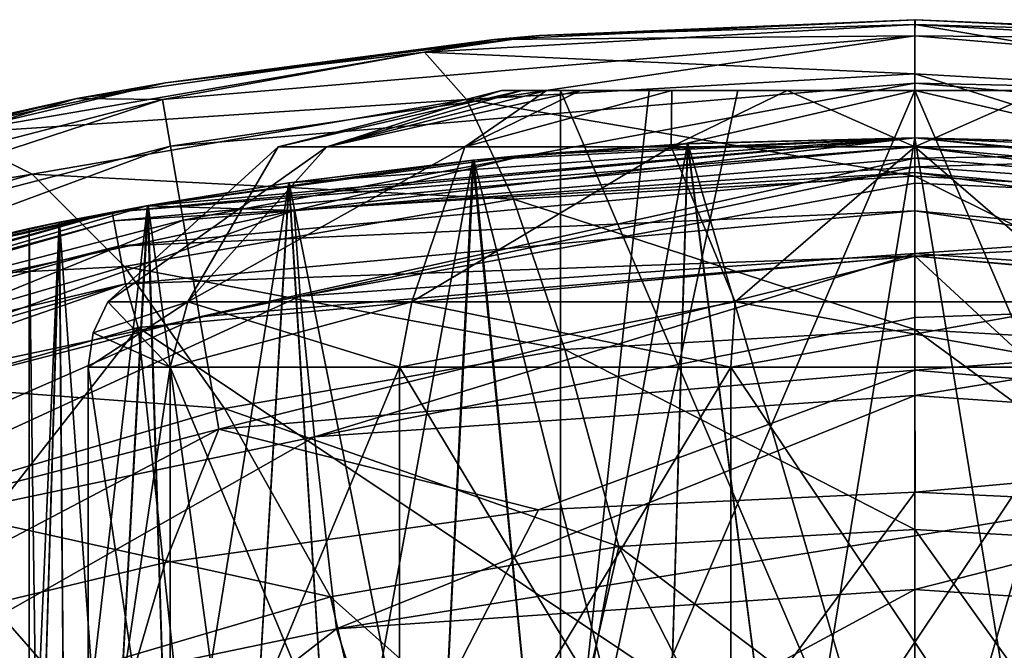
# Model space of a CAD drawing. Header units: metres. Extents: x -90 to 90, y -173 to 74.
# Tile 463 of 564: x -3.79 to 0.38, y 22.33 to 25. Entities that reach past the tile are written whole.
import ezdxf

# ---------------------------------------------------------------- set-up
doc = ezdxf.new("R2010")
doc.units = ezdxf.units.M
doc.layers.add('solid_509418', color=7, linetype='CONTINUOUS')
doc.layers.add('solid_509418_01', color=7, linetype='CONTINUOUS')

msp = doc.modelspace()

# ---------------------------------------------------------------- linework, layer by layer
at = {"layer": 'solid_509418'}
for points in [[(-2.076547, 24.862389, 1.089239), (0.000009, 24.980179, 0.980747), (-1.589494, 24.933397, 0.379828)], [(0.000006, 24.770573, 2.481208), (0.000009, 24.980179, 0.980747), (-2.076547, 24.862389, 1.089239)], [(-1.781885, 24.91626, -20.5), (-1.589494, 24.933397, 0.379828), (-0.000023, 25, 0.351444)], [(0.001197, 25, -20.5), (-1.781885, 24.91626, -20.5), (-0.000023, 25, 0.351444)], [(0.000009, 24.980179, 0.980747), (-0.000023, 25, 0.351444), (-1.589494, 24.933397, 0.379828)], [(0.000009, 24.980179, 0.980747), (1.589436, 24.933401, 0.37983), (-0.000023, 25, 0.351444)], [(0, 24.931852, -21.017637), (-3.185457, 24.661936, -21.017637), (-1.781885, 24.91626, -20.5)], [(-1.781885, 24.91626, -20.5), (-3.17365, 24.73307, 0.465214), (-1.589494, 24.933397, 0.379828)], [(-2.076547, 24.862389, 1.089239), (-1.589494, 24.933397, 0.379828), (-3.17365, 24.73307, 0.465214)], [(-1.781885, 24.91626, -20.5), (-3.548016, 24.665787, -20.5), (-3.17365, 24.73307, 0.465214)], [(-3.185457, 24.661936, -21.017637), (-3.548016, 24.665787, -20.5), (-1.781885, 24.91626, -20.5)], [(-4.084747, 24.518118, 1.406352), (-2.076547, 24.862389, 1.089239), (-3.17365, 24.73307, 0.465214)], [(-1.899085, 24.662498, 2.581111), (-2.076547, 24.862389, 1.089239), (-4.084747, 24.518118, 1.406352)], [(-1.899085, 24.662498, 2.581111), (0.000006, 24.770573, 2.481208), (-2.076547, 24.862389, 1.089239)], [(0.000004, 24.336702, 3.932785), (0.000006, 24.770573, 2.481208), (-1.899085, 24.662498, 2.581111)], [(-3.548016, 24.665787, -20.5), (-4.740999, 24.398993, 0.607499), (-3.17365, 24.73307, 0.465214)], [(-4.084747, 24.518118, 1.406352), (-3.17365, 24.73307, 0.465214), (-4.740999, 24.398993, 0.607499)], [(-1.75, 24.700001, -30.35), (-2.695758, 24.462255, -30.35), (-2.490556, 24.462255, -29.318378)], [(-1.664288, 24.700001, -30.890917), (-2.695758, 24.462255, -30.35), (-1.75, 24.700001, -30.35)], [(-2.490556, 24.462255, -31.381622), (-2.695758, 24.462255, -30.35), (-1.664288, 24.700001, -30.890917)], [(-1.559178, 24.700001, -29.555412), (-2.490556, 24.462255, -29.318378), (-1.906189, 24.462255, -28.443811)], [(-1.664288, 24.700001, -29.809084), (-1.75, 24.700001, -30.35), (-2.490556, 24.462255, -29.318378)], [(-1.559178, 24.700001, -29.555412), (-1.664288, 24.700001, -29.809084), (-2.490556, 24.462255, -29.318378)], [(-2.490556, 24.462255, -31.381622), (-1.664288, 24.700001, -30.890917), (-1.559178, 24.700001, -31.144588)], [(-2.490556, 24.462255, -31.381622), (-1.559178, 24.700001, -31.144588), (-1.415708, 24.700001, -31.378664)], [(-2.490556, 24.462255, -31.381622), (-1.415708, 24.700001, -31.378664), (-1.906189, 24.462255, -32.256187)], [(-1.028664, 24.700001, -28.934292), (-1.906189, 24.462255, -28.443811), (-1.031622, 24.462255, -27.859444)], [(-1.415708, 24.700001, -29.321337), (-1.559178, 24.700001, -29.555412), (-1.906189, 24.462255, -28.443811)], [(-1.028664, 24.700001, -28.934292), (-1.415708, 24.700001, -29.321337), (-1.906189, 24.462255, -28.443811)], [(-1.906189, 24.462255, -32.256187), (-1.415708, 24.700001, -31.378664), (-1.028664, 24.700001, -31.765707)], [(-1.906189, 24.462255, -32.256187), (-1.028664, 24.700001, -31.765707), (-1.031622, 24.462255, -32.840557)], [(-1.5, 24.700001, -30.35), (-1.75, 24.700001, -30.35), (-1.664288, 24.700001, -29.809084)], [(-1.5, 24.700001, -31.216026), (-1.664288, 24.700001, -30.890917), (-1.75, 24.700001, -30.35)], [(-1.5, 24.700001, -30.35), (-1.5, 24.700001, -31.216026), (-1.75, 24.700001, -30.35)], [(-1.5, 24.700001, -29.916986), (-1.664288, 24.700001, -29.809084), (-1.559178, 24.700001, -29.555412)], [(-1.5, 24.700001, -29.916986), (-1.5, 24.700001, -30.35), (-1.664288, 24.700001, -29.809084)], [(-1.5, 24.700001, -31.216026), (-1.559178, 24.700001, -31.144588), (-1.664288, 24.700001, -30.890917)], [(-1.5, 24.700001, -29.483974), (-1.559178, 24.700001, -29.555412), (-1.415708, 24.700001, -29.321337)], [(-1.5, 24.700001, -29.483974), (-1.5, 24.700001, -29.916986), (-1.559178, 24.700001, -29.555412)], [(-1.5, 24.700001, -31.216026), (-1.415708, 24.700001, -31.378664), (-1.559178, 24.700001, -31.144588)], [(-1.5, 24.700001, -29.483974), (-1.415708, 24.700001, -29.321337), (-1.028664, 24.700001, -28.934292)], [(-1.5, 24.700001, -29.483974), (-1.028664, 24.700001, -28.934292), (-0.540917, 24.700001, -28.685713)], [(0, 24.700001, -28.617949), (-1.5, 24.700001, -29.483974), (-0.540917, 24.700001, -28.685713)], [(-1.5, 24.700001, -31.216026), (-1.125, 24.700001, -31.432531), (-1.415708, 24.700001, -31.378664)], [(-1.5, 21.200001, -31.216026), (0, 24.700001, -32.08205), (-0.75, 24.700001, -31.649038)], [(0, 21.200001, -32.08205), (0, 24.700001, -32.08205), (-1.5, 21.200001, -31.216026)], [(-1.5, 21.200001, -31.216026), (-0.75, 24.700001, -31.649038), (-1.125, 24.700001, -31.432531)], [(-1.5, 21.200001, -31.216026), (-1.125, 24.700001, -31.432531), (-1.5, 24.700001, -31.216026)], [(-1.5, 21.200001, -29.483974), (-1.5, 24.700001, -31.216026), (-1.5, 24.700001, -30.35)], [(-1.5, 21.200001, -31.216026), (-1.5, 24.700001, -31.216026), (-1.5, 21.200001, -29.483974)], [(-1.5, 21.200001, -29.483974), (-1.5, 24.700001, -30.35), (-1.5, 24.700001, -29.916986)], [(-1.5, 21.200001, -29.483974), (-1.5, 24.700001, -29.916986), (-1.5, 24.700001, -29.483974)], [(-0.75, 24.700001, -31.649038), (-1.028664, 24.700001, -31.765707), (-1.415708, 24.700001, -31.378664)], [(-1.125, 24.700001, -31.432531), (-0.75, 24.700001, -31.649038), (-1.415708, 24.700001, -31.378664)], [(-0.540917, 24.700001, -28.685713), (-1.031622, 24.462255, -27.859444), (0, 24.462255, -27.654242)], [(-0.540917, 24.700001, -28.685713), (-1.028664, 24.700001, -28.934292), (-1.031622, 24.462255, -27.859444)], [(-1.031622, 24.462255, -32.840557), (-1.028664, 24.700001, -31.765707), (-0.540917, 24.700001, -32.01429)], [(0, 24.700001, -32.08205), (-0.540917, 24.700001, -32.01429), (-1.028664, 24.700001, -31.765707)], [(-0.75, 24.700001, -31.649038), (0, 24.700001, -32.08205), (-1.028664, 24.700001, -31.765707)], [(0, 24.700001, -28.6), (-0.540917, 24.700001, -28.685713), (0, 24.462255, -27.654242)], [(0, 24.700001, -32.08205), (0, 24.700001, -32.099998), (-0.540917, 24.700001, -32.01429)], [(-6.280082, 23.859888, -21.017637), (-5.282728, 24.25083, -20.5), (-3.548016, 24.665787, -20.5)], [(-3.185457, 24.661936, -21.017637), (-6.280082, 23.859888, -21.017637), (-3.548016, 24.665787, -20.5)], [(-6.213717, 23.671152, -21.500454), (-6.280082, 23.859888, -21.017637), (-3.185457, 24.661936, -21.017637)], [(-3.151794, 24.464725, -21.500454), (-6.213717, 23.671152, -21.500454), (-3.185457, 24.661936, -21.017637)], [(-3.548016, 24.665787, -20.5), (-5.282728, 24.25083, -20.5), (-4.740999, 24.398993, 0.607499)], [(-3.737275, 24.346363, 2.873358), (-1.899085, 24.662498, 2.581111), (-4.084747, 24.518118, 1.406352)], [(-1.699523, 24.239628, 4.022808), (-1.899085, 24.662498, 2.581111), (-3.737275, 24.346363, 2.873358)], [(-1.699523, 24.239628, 4.022808), (0.000004, 24.336702, 3.932785), (-1.899085, 24.662498, 2.581111)], [(-3.737275, 24.346363, 2.873358), (-4.084747, 24.518118, 1.406352), (-5.968426, 23.971767, 1.909537)], [(0, 24.461939, -23.458658), (0, 24.5, -23.65), (-3.399371, 24.185001, -23.65)], [(-1.556382, 21.200001, -26.93903), (-1.871191, 24.405125, -27.100208), (-0.962445, 24.474947, -26.725611)], [(-1.867446, 24.405506, -33.601944), (-0.960624, 24.475042, -33.974873), (-1.639271, 24.427229, -49.145638)], [(-1.058154, 21.200001, -33.947575), (-0.960624, 24.475042, -33.974873), (-1.867446, 24.405506, -33.601944)], [(0, 24.5, -34.099998), (0, 24.5, -49.150002), (-1.639271, 24.427229, -49.145638)], [(-0.960624, 24.475042, -33.974873), (0, 24.5, -34.099998), (-1.639271, 24.427229, -49.145638)], [(-1.058154, 21.200001, -26.752426), (-1.556382, 21.200001, -26.93903), (-0.962445, 24.474947, -26.725611)], [(-1.058154, 21.200001, -33.947575), (-0.540795, 21.200001, -34.059853), (-0.960624, 24.475042, -33.974873)], [(-0.540795, 21.200001, -26.640148), (-1.058154, 21.200001, -26.752426), (-0.962445, 24.474947, -26.725611)], [(0, 21.200001, -34.099998), (0, 24.5, -34.099998), (-0.960624, 24.475042, -33.974873)], [(-0.540795, 21.200001, -34.059853), (0, 21.200001, -34.099998), (-0.960624, 24.475042, -33.974873)], [(3.392373, 24.147591, -23.458658), (0, 24.5, -23.65), (0, 24.461939, -23.458658)], [(-6.108125, 23.370861, -21.914953), (-6.213717, 23.671152, -21.500454), (-3.151794, 24.464725, -21.500454)], [(-3.098235, 24.150948, -21.914953), (-6.108125, 23.370861, -21.914953), (-3.151794, 24.464725, -21.500454)], [(-2.695758, 24.462255, -30.35), (-3.416667, 23.805542, -30.35), (-3.07831, 23.805542, -28.867563)], [(-2.490556, 24.462255, -31.381622), (-3.416667, 23.805542, -30.35), (-2.695758, 24.462255, -30.35)], [(-2.490556, 24.462255, -31.381622), (-3.07831, 23.805542, -31.832436), (-3.416667, 23.805542, -30.35)], [(-3.392373, 24.147591, -23.458658), (0, 24.461939, -23.458658), (-3.399371, 24.185001, -23.65)], [(-3.392373, 24.147591, -23.458658), (0, 24.353415, -23.296309), (0, 24.461939, -23.458658)], [(-1.906189, 24.462255, -28.443811), (-3.07831, 23.805542, -28.867563), (-2.130257, 23.805542, -27.678743)], [(-2.490556, 24.462255, -29.318378), (-2.695758, 24.462255, -30.35), (-3.07831, 23.805542, -28.867563)], [(-1.906189, 24.462255, -28.443811), (-2.490556, 24.462255, -29.318378), (-3.07831, 23.805542, -28.867563)], [(-1.906189, 24.462255, -32.256187), (-2.130257, 23.805542, -33.021259), (-3.07831, 23.805542, -31.832436)], [(-2.490556, 24.462255, -31.381622), (-1.906189, 24.462255, -32.256187), (-3.07831, 23.805542, -31.832436)], [(-1.031622, 24.462255, -27.859444), (-2.130257, 23.805542, -27.678743), (-0.76028, 23.805542, -27.018997)], [(-1.031622, 24.462255, -27.859444), (-1.906189, 24.462255, -28.443811), (-2.130257, 23.805542, -27.678743)], [(-1.031622, 24.462255, -32.840557), (-0.76028, 23.805542, -33.681004), (-2.130257, 23.805542, -33.021259)], [(-1.906189, 24.462255, -32.256187), (-1.031622, 24.462255, -32.840557), (-2.130257, 23.805542, -33.021259)], [(0, 24.462255, -27.654242), (-1.031622, 24.462255, -27.859444), (-0.76028, 23.805542, -27.018997)], [(-1.031622, 24.462255, -32.840557), (0, 24.462255, -33.045757), (-0.76028, 23.805542, -33.681004)], [(0, 24.462255, -33.045757), (0.76028, 23.805542, -33.681004), (-0.76028, 23.805542, -33.681004)], [(-1.867446, 24.405506, -33.601944), (-1.639271, 24.427229, -49.145638), (-3.251666, 24.211992, -49.134048)], [(-2.628632, 24.191696, -50.679714), (-3.251666, 24.211992, -49.134048), (-1.639271, 24.427229, -49.145638)], [(-2.649227, 24.30933, -33.00407), (-1.867446, 24.405506, -33.601944), (-3.251666, 24.211992, -49.134048)], [(-2.454049, 21.200001, -27.51519), (-2.651306, 24.309031, -27.698006), (-1.871191, 24.405125, -27.100208)], [(-2.02879, 21.200001, -33.503452), (-1.867446, 24.405506, -33.601944), (-2.649227, 24.30933, -33.00407)], [(-2.02879, 21.200001, -27.196547), (-2.454049, 21.200001, -27.51519), (-1.871191, 24.405125, -27.100208)], [(-2.02879, 21.200001, -33.503452), (-1.556382, 21.200001, -33.760971), (-1.867446, 24.405506, -33.601944)], [(-1.556382, 21.200001, -26.93903), (-2.02879, 21.200001, -27.196547), (-1.871191, 24.405125, -27.100208)], [(-1.556382, 21.200001, -33.760971), (-1.058154, 21.200001, -33.947575), (-1.867446, 24.405506, -33.601944)], [(-3.392373, 24.147591, -23.458658), (-3.372431, 24.040913, -23.296309), (0, 24.353415, -23.296309)], [(-3.372431, 24.040913, -23.296309), (0, 24.190979, -23.18791), (0, 24.353415, -23.296309)], [(-5.464704, 23.843719, 3.337984), (-3.737275, 24.346363, 2.873358), (-5.968426, 23.971767, 1.909537)], [(-3.346915, 23.955278, 4.286513), (-3.737275, 24.346363, 2.873358), (-5.464704, 23.843719, 3.337984)], [(-3.346915, 23.955278, 4.286513), (-1.699523, 24.239628, 4.022808), (-3.737275, 24.346363, 2.873358)], [(-3.246378, 24.212936, -32.227108), (-2.649227, 24.30933, -33.00407), (-3.251666, 24.211992, -49.134048)], [(-3.153453, 21.200001, -28.321211), (-3.248942, 24.212479, -28.477335), (-2.651306, 24.309031, -27.698006)], [(-2.834809, 21.200001, -32.80405), (-2.649227, 24.30933, -33.00407), (-3.246378, 24.212936, -32.227108)], [(-2.834809, 21.200001, -27.89595), (-3.153453, 21.200001, -28.321211), (-2.651306, 24.309031, -27.698006)], [(-2.834809, 21.200001, -32.80405), (-2.454049, 21.200001, -33.184811), (-2.649227, 24.30933, -33.00407)], [(-2.454049, 21.200001, -27.51519), (-2.834809, 21.200001, -27.89595), (-2.651306, 24.309031, -27.698006)], [(-2.454049, 21.200001, -33.184811), (-2.02879, 21.200001, -33.503452), (-2.649227, 24.30933, -33.00407)], [(0, 24.307852, -51.100903), (0, 24.01008, -52.241665), (-2.602969, 23.828588, -52.207703)], [(0.000004, 23.688522, 5.302158), (0.000004, 24.336702, 3.932785), (-1.699523, 24.239628, 4.022808)], [(-1.482443, 23.603481, 5.381236), (-1.699523, 24.239628, 4.022808), (-3.346915, 23.955278, 4.286513)], [(-1.482443, 23.603481, 5.381236), (0.000004, 23.688522, 5.302158), (-1.699523, 24.239628, 4.022808)], [(-6.348756, 23.376516, -49.089199), (-6.68298, 23.250732, -23.65), (-3.399371, 24.185001, -23.65)], [(-3.392373, 24.147591, -23.458658), (-3.399371, 24.185001, -23.65), (-6.68298, 23.250732, -23.65)], [(-4.82163, 23.860624, -49.11491), (-6.348756, 23.376516, -49.089199), (-3.399371, 24.185001, -23.65)], [(-5.204254, 23.639742, -50.578537), (-4.82163, 23.860624, -49.11491), (-3.251666, 24.211992, -49.134048)], [(-2.628632, 24.191696, -50.679714), (-5.204254, 23.639742, -50.578537), (-3.251666, 24.211992, -49.134048)], [(-5.153508, 23.287643, -52.108471), (-5.204254, 23.639742, -50.578537), (-2.628632, 24.191696, -50.679714)], [(-2.602969, 23.828588, -52.207703), (-5.153508, 23.287643, -52.108471), (-2.628632, 24.191696, -50.679714)], [(-3.622024, 24.141966, -31.32131), (-3.251666, 24.211992, -49.134048), (-4.82163, 23.860624, -49.11491)], [(-3.749999, 24.115946, -30.352491), (-4.82163, 23.860624, -49.11491), (-3.399371, 24.185001, -23.65)], [(-3.622789, 24.141813, -29.381546), (-3.749999, 24.115946, -30.352491), (-3.399371, 24.185001, -23.65)], [(-3.248942, 24.212479, -28.477335), (-3.622789, 24.141813, -29.381546), (-3.399371, 24.185001, -23.65)], [(-3.597641, 21.200001, -29.292273), (-3.622789, 24.141813, -29.381546), (-3.248942, 24.212479, -28.477335)], [(-3.622024, 24.141966, -31.32131), (-3.246378, 24.212936, -32.227108), (-3.251666, 24.211992, -49.134048)], [(-3.410971, 21.200001, -31.906382), (-3.246378, 24.212936, -32.227108), (-3.622024, 24.141966, -31.32131)], [(-3.410971, 21.200001, -28.793617), (-3.597641, 21.200001, -29.292273), (-3.248942, 24.212479, -28.477335)], [(-3.410971, 21.200001, -31.906382), (-3.153453, 21.200001, -32.378792), (-3.246378, 24.212936, -32.227108)], [(-3.153453, 21.200001, -28.321211), (-3.410971, 21.200001, -28.793617), (-3.248942, 24.212479, -28.477335)], [(-3.372431, 24.040913, -23.296309), (-3.342584, 23.881243, -23.18791), (0, 24.190979, -23.18791)], [(-3.342584, 23.881243, -23.18791), (0, 24, -23.15), (0, 24.190979, -23.18791)], [(-3.153453, 21.200001, -32.378792), (-2.834809, 21.200001, -32.80405), (-3.246378, 24.212936, -32.227108)], [(-3.392373, 24.147591, -23.458658), (-6.68298, 23.250732, -23.65), (-6.669222, 23.215246, -23.458658)], [(-3.392373, 24.147591, -23.458658), (-6.669222, 23.215246, -23.458658), (-3.372431, 24.040913, -23.296309)], [(-5.970516, 22.979515, -22.232836), (-6.108125, 23.370861, -21.914953), (-3.098235, 24.150948, -21.914953)], [(-3.028435, 23.742029, -22.232836), (-5.970516, 22.979515, -22.232836), (-3.098235, 24.150948, -21.914953)], [(-3.749999, 24.115946, -30.352491), (-3.622024, 24.141966, -31.32131), (-4.82163, 23.860624, -49.11491)], [(-3.75, 21.200001, -30.35), (-3.749999, 24.115946, -30.352491), (-3.622789, 24.141813, -29.381546)], [(-3.711066, 21.200001, -29.816875), (-3.75, 21.200001, -30.35), (-3.622789, 24.141813, -29.381546)], [(-3.711066, 21.200001, -30.883125), (-3.622024, 24.141966, -31.32131), (-3.749999, 24.115946, -30.352491)], [(-3.711066, 21.200001, -30.883125), (-3.597641, 21.200001, -31.407728), (-3.622024, 24.141966, -31.32131)], [(-3.597641, 21.200001, -29.292273), (-3.711066, 21.200001, -29.816875), (-3.622789, 24.141813, -29.381546)], [(-3.597641, 21.200001, -31.407728), (-3.410971, 21.200001, -31.906382), (-3.622024, 24.141966, -31.32131)], [(-3.75, 21.200001, -30.35), (-3.711066, 21.200001, -30.883125), (-3.749999, 24.115946, -30.352491)], [(-6.669222, 23.215246, -23.458658), (-6.630018, 23.11405, -23.296309), (-3.372431, 24.040913, -23.296309)], [(-3.372431, 24.040913, -23.296309), (-6.630018, 23.11405, -23.296309), (-3.342584, 23.881243, -23.18791)], [(0, 21.5, -23.15), (0, 24, -23.15), (-3.288023, 23.697144, -23.15)], [(-4.899414, 23.501869, 4.706989), (-3.346915, 23.955278, 4.286513), (-5.464704, 23.843719, 3.337984)], [(-2.922626, 23.353834, 5.613384), (-3.346915, 23.955278, 4.286513), (-4.899414, 23.501869, 4.706989)], [(-2.922626, 23.353834, 5.613384), (-1.482443, 23.603481, 5.381236), (-3.346915, 23.955278, 4.286513)], [(-6.630018, 23.11405, -23.296309), (-6.57134, 22.962584, -23.18791), (-3.342584, 23.881243, -23.18791)], [(-3.342584, 23.881243, -23.18791), (-6.57134, 22.962584, -23.18791), (-6.487871, 22.790102, -23.15)], [(-3.342584, 23.881243, -23.18791), (-6.487871, 22.790102, -23.15), (-3.288023, 23.697144, -23.15)], [(-5.034431, 22.710316, -53.564411), (-5.153508, 23.287643, -52.108471), (-2.602969, 23.828588, -52.207703)], [(-2.54278, 23.233208, -53.659992), (-5.034431, 22.710316, -53.564411), (-2.602969, 23.828588, -52.207703)], [(-3.07831, 23.805542, -31.832436), (-3.5, 23.529156, -30.35), (-3.478714, 23.673494, -30.35)], [(-3.07831, 23.805542, -31.832436), (-3.153391, 23.529156, -31.868593), (-3.5, 23.529156, -30.35)], [(-3.416667, 23.805542, -30.35), (-3.478714, 23.673494, -30.35), (-3.153391, 23.529156, -28.831408)], [(-3.07831, 23.805542, -31.832436), (-3.478714, 23.673494, -30.35), (-3.416667, 23.805542, -30.35)], [(-3.07831, 23.805542, -28.867563), (-3.416667, 23.805542, -30.35), (-3.153391, 23.529156, -28.831408)], [(-3.07831, 23.805542, -28.867563), (-3.153391, 23.529156, -28.831408), (-2.182214, 23.529156, -27.61359)], [(-2.130257, 23.805542, -33.021259), (-2.182214, 23.529156, -33.086411), (-3.153391, 23.529156, -31.868593)], [(-3.07831, 23.805542, -31.832436), (-2.130257, 23.805542, -33.021259), (-3.153391, 23.529156, -31.868593)], [(-2.130257, 23.805542, -27.678743), (-3.07831, 23.805542, -28.867563), (-2.182214, 23.529156, -27.61359)], [(-2.130257, 23.805542, -27.678743), (-2.182214, 23.529156, -27.61359), (-0.778823, 23.529156, -26.937752)], [(-0.76028, 23.805542, -33.681004), (-0.778823, 23.529156, -33.762249), (-2.182214, 23.529156, -33.086411)], [(-2.130257, 23.805542, -33.021259), (-0.76028, 23.805542, -33.681004), (-2.182214, 23.529156, -33.086411)], [(-0.76028, 23.805542, -27.018997), (-2.130257, 23.805542, -27.678743), (-0.778823, 23.529156, -26.937752)], [(0.76028, 23.805542, -33.681004), (0.778823, 23.529156, -33.762249), (-0.778823, 23.529156, -33.762249)], [(-0.76028, 23.805542, -33.681004), (0.76028, 23.805542, -33.681004), (-0.778823, 23.529156, -33.762249)], [(-5.810286, 22.523842, -22.432392), (-5.970516, 22.979515, -22.232836), (-3.028435, 23.742029, -22.232836)], [(-2.947161, 23.265892, -22.432392), (-5.810286, 22.523842, -22.432392), (-3.028435, 23.742029, -22.232836)], [(0, 23.738794, -52.976837), (0, 23.408638, -53.692703), (-2.54278, 23.233208, -53.659992)], [(-5.931593, 20.320133, -23.15), (-3.288023, 23.697144, -23.15), (-6.487871, 22.790102, -23.15)], [(-5.931593, 20.320133, -23.15), (-3.0239, 21.202171, -23.15), (-3.288023, 23.697144, -23.15)], [(-3.0239, 21.202171, -23.15), (0, 21.5, -23.15), (-3.288023, 23.697144, -23.15)], [(0.000005, 22.840916, 6.557897), (0.000004, 23.688522, 5.302158), (-1.482443, 23.603481, 5.381236)], [(-3.478714, 23.673494, -30.35), (-3.5, 23.529156, -30.35), (-3.153391, 23.529156, -28.831408)], [(-1.252826, 22.768663, 6.625216), (-1.482443, 23.603481, 5.381236), (-2.922626, 23.353834, 5.613384)], [(-1.252826, 22.768663, 6.625216), (0.000005, 22.840916, 6.557897), (-1.482443, 23.603481, 5.381236)], [(-3.153391, 23.529156, -31.868593), (-3.153391, 21.200001, -31.868593), (-3.5, 21.200001, -30.35)], [(-3.5, 23.529156, -30.35), (-3.5, 21.200001, -30.35), (-3.153391, 21.200001, -28.831408)], [(-3.153391, 23.529156, -31.868593), (-3.5, 21.200001, -30.35), (-3.5, 23.529156, -30.35)], [(-3.153391, 23.529156, -28.831408), (-3.5, 23.529156, -30.35), (-3.153391, 21.200001, -28.831408)], [(-2.182214, 23.529156, -33.086411), (-2.182214, 21.200001, -33.086411), (-3.153391, 21.200001, -31.868593)], [(-3.153391, 23.529156, -31.868593), (-2.182214, 23.529156, -33.086411), (-3.153391, 21.200001, -31.868593)], [(-3.153391, 23.529156, -28.831408), (-3.153391, 21.200001, -28.831408), (-2.182214, 21.200001, -27.61359)], [(-2.182214, 23.529156, -27.61359), (-3.153391, 23.529156, -28.831408), (-2.182214, 21.200001, -27.61359)], [(0.000001, 23.515615, -22.432392), (-1.594288, 22.925076, -22.5), (-2.947161, 23.265892, -22.432392)], [(-0.778823, 23.529156, -33.762249), (-0.778823, 21.200001, -33.762249), (-2.182214, 21.200001, -33.086411)], [(-2.182214, 23.529156, -33.086411), (-0.778823, 23.529156, -33.762249), (-2.182214, 21.200001, -33.086411)], [(-2.182214, 23.529156, -27.61359), (-2.182214, 21.200001, -27.61359), (-0.778823, 21.200001, -26.937752)], [(-0.778823, 23.529156, -26.937752), (-2.182214, 23.529156, -27.61359), (-0.778823, 21.200001, -26.937752)], [(0.000001, 23.515615, -22.432392), (0.001075, 22.999994, -22.5), (-1.594288, 22.925076, -22.5)], [(0.778823, 23.529156, -33.762249), (0.778823, 21.200001, -33.762249), (-0.778823, 21.200001, -33.762249)], [(-0.778823, 23.529156, -33.762249), (0.778823, 23.529156, -33.762249), (-0.778823, 21.200001, -33.762249)], [(-4.285531, 22.954065, 5.985131), (-2.922626, 23.353834, 5.613384), (-4.899414, 23.501869, 4.706989)], [(-2.474149, 22.555841, 6.823514), (-2.922626, 23.353834, 5.613384), (-4.285531, 22.954065, 5.985131)], [(-2.474149, 22.555841, 6.823514), (-1.252826, 22.768663, 6.625216), (-2.922626, 23.353834, 5.613384)], [(-2.947161, 23.265892, -22.432392), (-4.726732, 22.329662, -22.5), (-5.810286, 22.523842, -22.432392)], [(-2.947161, 23.265892, -22.432392), (-3.174593, 22.700956, -22.5), (-4.726732, 22.329662, -22.5)], [(-2.947161, 23.265892, -22.432392), (-1.594288, 22.925076, -22.5), (-3.174593, 22.700956, -22.5)], [(-4.849959, 21.922001, -54.910435), (-5.034431, 22.710316, -53.564411), (-2.54278, 23.233208, -53.659992)], [(-2.44955, 22.420242, -55.000755), (-4.849959, 21.922001, -54.910435), (-2.54278, 23.233208, -53.659992)], [(-3.637145, 22.212877, 7.143072), (-4.285531, 22.954065, 5.985131), (-5.546128, 22.423977, 6.478047)], [(-3.637145, 22.212877, 7.143072), (-2.474149, 22.555841, 6.823514), (-4.285531, 22.954065, 5.985131)], [(-5.1, 16.1, -22.5), (-3.174593, 22.700956, -22.5), (-1.594288, 22.925076, -22.5)], [(0, 22.814695, -54.705704), (0, 22.587399, -55.031666), (-2.44955, 22.420242, -55.000755)], [(-2.474149, 22.555841, 6.823514), (-1.501748, 21.690739, 7.785504), (-1.252826, 22.768663, 6.625216)], [(-1.252826, 22.768663, 6.625216), (-1.501748, 21.690739, 7.785504), (-0.752737, 21.787687, 7.695097)], [(-1.252826, 22.768663, 6.625216), (-0.752737, 21.787687, 7.695097), (-0.000011, 21.819984, 7.664981)], [(-5.1, 16.1, -22.5), (-4.726732, 22.329662, -22.5), (-3.174593, 22.700956, -22.5)], [(-3.637145, 22.212877, 7.143072), (-2.240674, 21.529486, 7.935874), (-2.474149, 22.555841, 6.823514)], [(-2.474149, 22.555841, 6.823514), (-2.240674, 21.529486, 7.935874), (-1.501748, 21.690739, 7.785504)], [(-4.721515, 21.754324, 7.57033), (-3.637145, 22.212877, 7.143072), (-5.546128, 22.423977, 6.478047)], [(-4.230084, 21.041361, -56.130848), (-4.849959, 21.922001, -54.910435), (-2.44955, 22.420242, -55.000755)], [(-2.13285, 21.434761, -56.20145), (-4.230084, 21.041361, -56.130848), (-2.44955, 22.420242, -55.000755)]]:
    msp.add_3dface(points, dxfattribs=at)
at = {"layer": 'solid_509418_01'}
for points in [[(0, 24.931852, -21.017637), (-1.781885, 24.91626, -20.5), (0.001197, 25, -20.5)], [(0.001197, 25, -20.5), (-0.000023, 25, 0.351444), (1.589436, 24.933401, 0.37983)], [(0, 24.931852, -21.017637), (0.001197, 25, -20.5), (1.783263, 24.91613, -20.5)], [(0.000006, 24.770573, 2.481208), (1.899097, 24.662497, 2.581115), (0.000009, 24.980179, 0.980747)], [(0.000009, 24.980179, 0.980747), (2.076565, 24.862387, 1.089245), (1.589436, 24.933401, 0.37983)], [(1.899097, 24.662497, 2.581115), (2.076565, 24.862387, 1.089245), (0.000009, 24.980179, 0.980747)], [(1.783263, 24.91613, -20.5), (0.001197, 25, -20.5), (1.589436, 24.933401, 0.37983)], [(-3.151794, 24.464725, -21.500454), (-3.185457, 24.661936, -21.017637), (0, 24.931852, -21.017637)], [(0, 24.731789, -21.500454), (-3.151794, 24.464725, -21.500454), (0, 24.931852, -21.017637)], [(3.185457, 24.661936, -21.017637), (0, 24.931852, -21.017637), (1.783263, 24.91613, -20.5)], [(0, 24.731789, -21.500454), (0, 24.931852, -21.017637), (3.185457, 24.661936, -21.017637)], [(0.000004, 24.336702, 3.932785), (1.699533, 24.239628, 4.02281), (0.000006, 24.770573, 2.481208)], [(1.699533, 24.239628, 4.02281), (1.899097, 24.662497, 2.581115), (0.000006, 24.770573, 2.481208)], [(-3.098235, 24.150948, -21.914953), (-3.151794, 24.464725, -21.500454), (0, 24.731789, -21.500454)], [(0, 24.413473, -21.914953), (-3.098235, 24.150948, -21.914953), (0, 24.731789, -21.500454)], [(3.151794, 24.464725, -21.500454), (0, 24.731789, -21.500454), (3.185457, 24.661936, -21.017637)], [(0, 24.413473, -21.914953), (0, 24.731789, -21.500454), (3.151794, 24.464725, -21.500454)], [(0, 21.200001, -28.617949), (-1.5, 24.700001, -29.483974), (0, 24.700001, -28.617949)], [(-1.5, 21.200001, -29.483974), (-1.5, 24.700001, -29.483974), (0, 21.200001, -28.617949)], [(-1.031622, 24.462255, -32.840557), (-0.540917, 24.700001, -32.01429), (0, 24.700001, -32.099998)], [(-1.031622, 24.462255, -32.840557), (0, 24.700001, -32.099998), (0, 24.462255, -33.045757)], [(0, 24.700001, -28.617949), (-0.540917, 24.700001, -28.685713), (0, 24.700001, -28.6)], [(0, 24.700001, -28.6), (0, 24.462255, -27.654242), (1.031622, 24.462255, -27.859444)], [(0.540917, 24.700001, -28.685713), (0, 24.700001, -28.6), (1.031622, 24.462255, -27.859444)], [(0, 24.700001, -28.617949), (0, 24.700001, -28.6), (0.540917, 24.700001, -28.685713)], [(0, 24.700001, -28.617949), (0.540917, 24.700001, -28.685713), (1.028664, 24.700001, -28.934292)], [(0, 24.700001, -28.617949), (1.028664, 24.700001, -28.934292), (1.415708, 24.700001, -29.321337)], [(1.5, 24.700001, -29.483974), (0, 24.700001, -28.617949), (1.415708, 24.700001, -29.321337)], [(0, 24.700001, -32.08205), (0.540917, 24.700001, -32.01429), (0, 24.700001, -32.099998)], [(0, 24.462255, -33.045757), (0, 24.700001, -32.099998), (0.540917, 24.700001, -32.01429)], [(0, 24.700001, -32.08205), (1.5, 24.700001, -31.216026), (0.540917, 24.700001, -32.01429)], [(0, 24.462255, -33.045757), (0.540917, 24.700001, -32.01429), (1.031622, 24.462255, -32.840557)], [(0, 21.200001, -32.08205), (1.5, 24.700001, -31.216026), (0, 24.700001, -32.08205)], [(0, 21.200001, -32.08205), (1.5, 21.200001, -31.216026), (1.5, 24.700001, -31.216026)], [(1.5, 21.200001, -29.483974), (0, 24.700001, -28.617949), (1.5, 24.700001, -29.483974)], [(0, 21.200001, -28.617949), (0, 24.700001, -28.617949), (1.5, 21.200001, -29.483974)], [(-3.248942, 24.212479, -28.477335), (-3.399371, 24.185001, -23.65), (0, 24.5, -23.65)], [(-2.651306, 24.309031, -27.698006), (-3.248942, 24.212479, -28.477335), (0, 24.5, -23.65)], [(-1.871191, 24.405125, -27.100208), (-2.651306, 24.309031, -27.698006), (0, 24.5, -23.65)], [(-2.628632, 24.191696, -50.679714), (-1.639271, 24.427229, -49.145638), (0, 24.5, -49.150002)], [(0, 24.376883, -50.714344), (-2.628632, 24.191696, -50.679714), (0, 24.5, -49.150002)], [(-0.962445, 24.474947, -26.725611), (-1.871191, 24.405125, -27.100208), (0, 24.5, -23.65)], [(-0.962445, 24.474947, -26.725611), (0, 24.5, -23.65), (0, 24.5, -26.6)], [(-0.540795, 21.200001, -26.640148), (-0.962445, 24.474947, -26.725611), (0, 24.5, -26.6)], [(0, 21.200001, -26.6), (-0.540795, 21.200001, -26.640148), (0, 24.5, -26.6)], [(3.399371, 24.185001, -23.65), (0, 24.5, -26.6), (0, 24.5, -23.65)], [(0.960282, 24.47506, -26.725037), (0, 24.5, -26.6), (3.399371, 24.185001, -23.65)], [(0, 21.200001, -26.6), (0, 24.5, -26.6), (0.960282, 24.47506, -26.725037)], [(3.392373, 24.147591, -23.458658), (3.399371, 24.185001, -23.65), (0, 24.5, -23.65)], [(0.962553, 24.474943, -33.974361), (0, 24.5, -49.150002), (0, 24.5, -34.099998)], [(0.962553, 24.474943, -33.974361), (1.662889, 24.425114, -49.145569), (0, 24.5, -49.150002)], [(0, 24.376883, -50.714344), (0, 24.5, -49.150002), (1.662889, 24.425114, -49.145569)], [(0.540795, 21.200001, -34.059853), (0.962553, 24.474943, -33.974361), (0, 24.5, -34.099998)], [(0.540795, 21.200001, -34.059853), (0, 24.5, -34.099998), (0, 21.200001, -34.099998)], [(0.540795, 21.200001, -26.640148), (0, 21.200001, -26.6), (0.960282, 24.47506, -26.725037)], [(0, 24.462255, -27.654242), (-0.76028, 23.805542, -27.018997), (0.76028, 23.805542, -27.018997)], [(3.098234, 24.150948, -21.914953), (0, 24.413473, -21.914953), (3.151794, 24.464725, -21.500454)], [(1.031622, 24.462255, -27.859444), (0, 24.462255, -27.654242), (0.76028, 23.805542, -27.018997)], [(0, 24.462255, -33.045757), (1.031622, 24.462255, -32.840557), (0.76028, 23.805542, -33.681004)], [(0, 24.461939, -23.458658), (0, 24.353415, -23.296309), (3.372431, 24.040913, -23.296309)], [(3.392373, 24.147591, -23.458658), (0, 24.461939, -23.458658), (3.372431, 24.040913, -23.296309)], [(-3.028435, 23.742029, -22.232836), (-3.098235, 24.150948, -21.914953), (0, 24.413473, -21.914953)], [(0, 23.99864, -22.232836), (-3.028435, 23.742029, -22.232836), (0, 24.413473, -21.914953)], [(2.628718, 24.191679, -50.679714), (0, 24.376883, -50.714344), (1.662889, 24.425114, -49.145569)], [(0, 23.99864, -22.232836), (0, 24.413473, -21.914953), (3.098234, 24.150948, -21.914953)], [(-2.602969, 23.828588, -52.207703), (-2.628632, 24.191696, -50.679714), (0, 24.376883, -50.714344)], [(0, 24.307852, -51.100903), (-2.602969, 23.828588, -52.207703), (0, 24.376883, -50.714344)], [(2.628718, 24.191679, -50.679714), (0, 24.307852, -51.100903), (0, 24.376883, -50.714344)], [(0, 24.353415, -23.296309), (0, 24.190979, -23.18791), (3.342584, 23.881243, -23.18791)], [(3.372431, 24.040913, -23.296309), (0, 24.353415, -23.296309), (3.342584, 23.881243, -23.18791)], [(2.628718, 24.191679, -50.679714), (0, 24.01008, -52.241665), (0, 24.307852, -51.100903)], [(1.482452, 23.603483, 5.381236), (1.699533, 24.239628, 4.02281), (0.000004, 24.336702, 3.932785)], [(0.000004, 23.688522, 5.302158), (1.482452, 23.603483, 5.381236), (0.000004, 24.336702, 3.932785)], [(2.603054, 23.828571, -52.207699), (0, 24.01008, -52.241665), (2.628718, 24.191679, -50.679714)], [(0, 24.190979, -23.18791), (0, 24, -23.15), (3.287916, 23.697165, -23.15)], [(3.342584, 23.881243, -23.18791), (0, 24.190979, -23.18791), (3.287916, 23.697165, -23.15)], [(3.028435, 23.742029, -22.232836), (0, 23.99864, -22.232836), (3.098234, 24.150948, -21.914953)], [(-3.342584, 23.881243, -23.18791), (-3.288023, 23.697144, -23.15), (0, 24, -23.15)], [(-2.947161, 23.265892, -22.432392), (-3.028435, 23.742029, -22.232836), (0, 23.99864, -22.232836)], [(0.000001, 23.515615, -22.432392), (-2.947161, 23.265892, -22.432392), (0, 23.99864, -22.232836)], [(-2.54278, 23.233208, -53.659992), (-2.602969, 23.828588, -52.207703), (0, 24.01008, -52.241665)], [(0, 23.738794, -52.976837), (-2.54278, 23.233208, -53.659992), (0, 24.01008, -52.241665)], [(2.603054, 23.828571, -52.207699), (0, 23.738794, -52.976837), (0, 24.01008, -52.241665)], [(3.0239, 21.202171, -23.15), (3.287916, 23.697165, -23.15), (0, 24, -23.15)], [(3.0239, 21.202171, -23.15), (0, 24, -23.15), (0, 21.5, -23.15)], [(0.000001, 23.515615, -22.432392), (0, 23.99864, -22.232836), (3.028435, 23.742029, -22.232836)], [(-0.76028, 23.805542, -27.018997), (-0.778823, 23.529156, -26.937752), (0.778823, 23.529156, -26.937752)], [(0.76028, 23.805542, -27.018997), (-0.76028, 23.805542, -27.018997), (0.778823, 23.529156, -26.937752)], [(2.603054, 23.828571, -52.207699), (0, 23.408638, -53.692703), (0, 23.738794, -52.976837)], [(2.542863, 23.233191, -53.659988), (0, 23.408638, -53.692703), (2.603054, 23.828571, -52.207699)], [(2.947162, 23.265892, -22.432392), (0.000001, 23.515615, -22.432392), (3.028435, 23.742029, -22.232836)], [(1.252838, 22.768665, 6.625215), (1.482452, 23.603483, 5.381236), (0.000004, 23.688522, 5.302158)], [(0.000005, 22.840916, 6.557897), (1.252838, 22.768665, 6.625215), (0.000004, 23.688522, 5.302158)], [(-0.778823, 23.529156, -26.937752), (-0.778823, 21.200001, -26.937752), (0.778823, 21.200001, -26.937752)], [(0.778823, 23.529156, -26.937752), (-0.778823, 23.529156, -26.937752), (0.778823, 21.200001, -26.937752)], [(2.947162, 23.265892, -22.432392), (0.001075, 22.999994, -22.5), (0.000001, 23.515615, -22.432392)], [(-2.44955, 22.420242, -55.000755), (-2.54278, 23.233208, -53.659992), (0, 23.408638, -53.692703)], [(0, 22.814695, -54.705704), (-2.44955, 22.420242, -55.000755), (0, 23.408638, -53.692703)], [(2.542863, 23.233191, -53.659988), (0, 22.814695, -54.705704), (0, 23.408638, -53.692703)], [(2.947162, 23.265892, -22.432392), (1.595529, 22.924961, -22.5), (0.001075, 22.999994, -22.5)], [(2.542863, 23.233191, -53.659988), (0, 22.587399, -55.031666), (0, 22.814695, -54.705704)], [(2.44963, 22.420225, -55.000751), (0, 22.587399, -55.031666), (2.542863, 23.233191, -53.659988)], [(-5.1, 16.1, -22.5), (0.001075, 22.999994, -22.5), (1.595529, 22.924961, -22.5)], [(-5.1, 16.1, -22.5), (-1.594288, 22.925076, -22.5), (0.001075, 22.999994, -22.5)], [(-5.1, 16.1, -22.5), (1.595529, 22.924961, -22.5), (3.174795, 22.700918, -22.5)], [(-1.252826, 22.768663, 6.625216), (-0.000011, 21.819984, 7.664981), (0.000005, 22.840916, 6.557897)], [(0.000005, 22.840916, 6.557897), (-0.000011, 21.819984, 7.664981), (0.752711, 21.787693, 7.695092)], [(0.000005, 22.840916, 6.557897), (0.752711, 21.787693, 7.695092), (1.252838, 22.768665, 6.625215)], [(-5.1, 16.1, -22.5), (3.174795, 22.700918, -22.5), (4.726751, 22.329659, -22.5)], [(-2.13285, 21.434761, -56.20145), (-2.44955, 22.420242, -55.000755), (0, 22.587399, -55.031666)], [(0, 21.566622, -56.22551), (-2.13285, 21.434761, -56.20145), (0, 22.587399, -55.031666)], [(2.44963, 22.420225, -55.000751), (0, 21.566622, -56.22551), (0, 22.587399, -55.031666)], [(2.325655, 21.409737, -56.196903), (0, 21.566622, -56.22551), (2.44963, 22.420225, -55.000751)]]:
    msp.add_3dface(points, dxfattribs=at)

doc.saveas('drawing.dxf')
